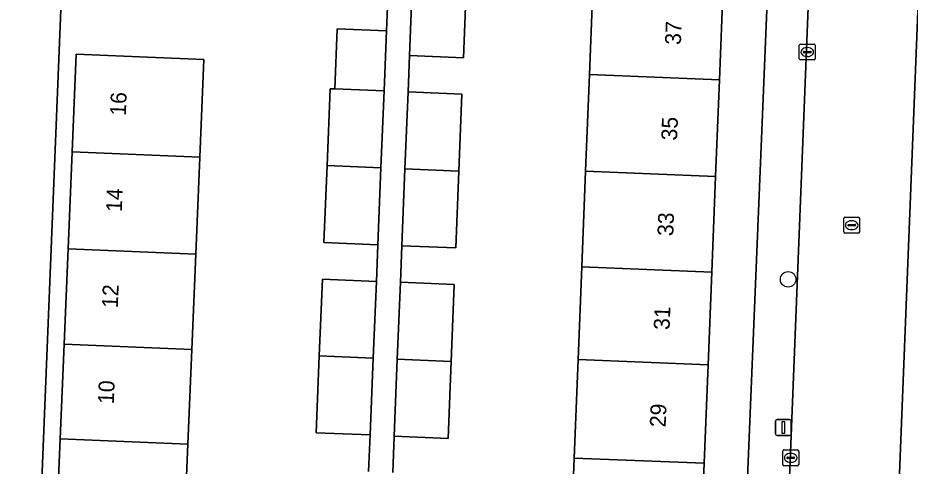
# Model space of a CAD drawing. Extents: x 161354 to 162026, y 386504 to 387460.
# Drawn here: x 161586.7 to 161642.9, y 387157.8 to 387186.1 of the extents above; entities that cross this region are included whole.
import ezdxf

# ---------------------------------------------------------------- set-up
doc = ezdxf.new("R2010")
doc.units = 0
for name, color, linetype in [('IMGEO_Boom', 7, 'Continuous'), ('IMGEO_Erf', 7, 'Continuous'), ('IMGEO_Kolk', 7, 'Continuous'), ('IMGEO_Lichtmast', 7, 'Continuous'), ('IMGEO_Pand', 7, 'Continuous'), ('IMGEO_Pand_nummerreeks', 7, 'Continuous'), ('IMGEO_Rijbaan_lokaal_open', 7, 'Continuous'), ('IMGEO_Rioolput', 7, 'Continuous'), ('IMGEO_Voetpad_open', 7, 'Continuous')]:
    doc.layers.add(name, color=color, linetype=linetype)

msp = doc.modelspace()

# ---------------------------------------------------------------- linework, layer by layer
at = {"layer": 'IMGEO_Boom'}
msp.add_circle((161635.245, 387169.621), 0.489, dxfattribs=at)
at = {"layer": 'IMGEO_Erf'}
for points in [[(161631.729, 387133.716), (161634.872, 387210.048)], [(161614.987, 387188.432), (161614.792, 387183.586), (161611.395, 387183.722), (161611.304, 387181.442), (161614.701, 387181.305), (161614.506, 387176.448), (161614.311, 387171.602), (161610.914, 387171.739), (161610.822, 387169.445), (161614.219, 387169.308), (161614.024, 387164.447), (161613.83, 387159.601), (161610.432, 387159.738), (161610.341, 387157.457)], [(161631.16, 387188.184), (161630.922, 387182.206), (161630.68, 387176.11), (161630.44, 387170.083), (161630.208, 387164.239), (161629.961, 387158.03), (161629.725, 387152.077), (161629.481, 387145.95), (161629.24, 387139.889), (161629.002, 387133.888), (161620.811, 387134.213), (161617.741, 387134.335), (161617.979, 387140.336), (161621.049, 387140.214), (161621.29, 387146.275), (161618.306, 387146.393), (161618.549, 387152.52), (161621.533, 387152.402), (161621.77, 387158.355), (161622.016, 387164.564), (161622.248, 387170.408), (161622.488, 387176.436), (161622.73, 387182.532), (161622.968, 387188.509)], [(161589.496, 387188.206), (161587.468, 387137.733)], [(161608.823, 387157.516), (161608.917, 387159.818), (161605.519, 387159.956), (161605.716, 387164.802), (161605.912, 387169.633), (161609.309, 387169.496), (161609.403, 387171.809), (161606.006, 387171.947), (161606.202, 387176.793), (161606.398, 387181.639), (161606.692, 387181.627), (161606.846, 387185.416), (161609.949, 387185.29), (161610.032, 387187.33)]]:
    msp.add_lwpolyline(points, dxfattribs=at)
msp.add_lwpolyline([(161597.184, 387153.23), (161596.939, 387147.348), (161596.684, 387141.249), (161596.633, 387140.014), (161596.425, 387135.018), (161588.387, 387135.353), (161588.647, 387141.585), (161588.901, 387147.684), (161589.146, 387153.566), (161589.396, 387159.561), (161589.645, 387165.539), (161589.896, 387171.555), (161590.15, 387177.658), (161590.407, 387183.819), (161595.403, 387183.611), (161598.445, 387183.484), (161598.188, 387177.323), (161597.934, 387171.22), (161597.683, 387165.203), (161597.434, 387159.225)], close=True, dxfattribs=at)
at = {"layer": 'IMGEO_Kolk'}
for p, q in [((161635.95, 387183.524), (161635.95, 387184.376)), ((161636.025, 387184.45), (161636.877, 387184.45)), ((161636.209, 387183.944), (161636.209, 387183.956)), ((161636.252, 387183.993), (161636.65, 387183.993)), ((161636.438, 387184.23), (161636.463, 387184.23)), ((161636.693, 387183.956), (161636.693, 387183.944)), ((161636.951, 387184.376), (161636.951, 387183.524)), ((161636.877, 387183.45), (161636.025, 387183.45)), ((161636.647, 387183.907), (161636.249, 387183.907)), ((161636.461, 387183.67), (161636.436, 387183.67)), ((161634.909, 387157.946), (161634.909, 387158.798)), ((161634.984, 387158.872), (161635.836, 387158.872)), ((161635.397, 387158.652), (161635.422, 387158.652)), ((161635.91, 387158.798), (161635.91, 387157.946)), ((161635.168, 387158.366), (161635.168, 387158.378)), ((161635.606, 387158.329), (161635.208, 387158.329)), ((161635.211, 387158.415), (161635.609, 387158.415)), ((161635.42, 387158.092), (161635.395, 387158.092)), ((161635.652, 387158.378), (161635.652, 387158.366)), ((161635.836, 387157.872), (161634.984, 387157.872))]:
    msp.add_line(p, q, dxfattribs=at)
for points in [[(161635.95, 387183.524), (161635.95, 387184.376)], [(161636.025, 387184.45), (161636.877, 387184.45)], [(161636.951, 387184.376), (161636.951, 387183.524)], [(161636.877, 387183.45), (161636.025, 387183.45)], [(161634.909, 387157.946), (161634.909, 387158.798)], [(161634.984, 387158.872), (161635.836, 387158.872)], [(161635.91, 387158.798), (161635.91, 387157.946)], [(161635.836, 387157.872), (161634.984, 387157.872)]]:
    msp.add_lwpolyline(points, dxfattribs=at)
for centre, radius, start, end in [((161636.027, 387184.374), 0.0765, 91.552, 178.448), ((161636.027, 387184.374), 0.0765, 91.552, 178.448), ((161636.249, 387183.953), 0.0403, 85.8775, 175.7526), ((161636.246, 387183.943), 0.0366, 178.938, 274.7102), ((161636.65, 387183.95), 0.043, 264.8664, 352.4533), ((161636.654, 387183.955), 0.0386, 1.7309, 96.639), ((161636.875, 387184.374), 0.0765, 1.552, 88.448), ((161636.875, 387184.374), 0.0765, 1.552, 88.448), ((161636.027, 387183.526), 0.0765, 181.552, 268.448), ((161636.027, 387183.526), 0.0765, 181.552, 268.448), ((161636.875, 387183.526), 0.0765, 271.552, 358.448), ((161636.875, 387183.526), 0.0765, 271.552, 358.448), ((161634.986, 387158.796), 0.0765, 91.552, 178.448), ((161634.986, 387158.796), 0.0765, 91.552, 178.448), ((161635.834, 387158.796), 0.0765, 1.552, 88.448), ((161635.834, 387158.796), 0.0765, 1.552, 88.448), ((161635.208, 387158.375), 0.0403, 85.8775, 175.7526), ((161635.205, 387158.365), 0.0366, 178.938, 274.7102), ((161635.609, 387158.372), 0.043, 264.8664, 352.4533), ((161635.613, 387158.377), 0.0386, 1.7309, 96.639), ((161634.986, 387157.948), 0.0765, 181.552, 268.448), ((161634.986, 387157.948), 0.0765, 181.552, 268.448), ((161635.834, 387157.948), 0.0765, 271.552, 358.448), ((161635.834, 387157.948), 0.0765, 271.552, 358.448)]:
    msp.add_arc(centre, radius, start, end, dxfattribs=at)
for centre, major_axis, ratio, start_param, end_param in [((161636.437, 387183.95), (-0.387, 0.002), 0.722429, 4.712389, 7.853982), ((161636.462, 387183.95), (-0.39, 0.002), 0.717154, 1.570796, 4.712389), ((161635.396, 387158.372), (-0.387, 0.002), 0.722429, 4.712389, 7.853982), ((161635.421, 387158.372), (-0.39, 0.002), 0.717154, 1.570796, 4.712389)]:
    msp.add_ellipse(centre, major_axis=major_axis, ratio=ratio, start_param=start_param, end_param=end_param, dxfattribs=at)
at = {"layer": 'IMGEO_Lichtmast'}
for p, q in [((161634.449, 387159.88), (161634.449, 387160.68)), ((161634.449, 387160.68), (161634.449, 387159.88)), ((161634.549, 387160.78), (161635.339, 387160.78)), ((161635.339, 387160.78), (161634.549, 387160.78)), ((161635.439, 387160.68), (161635.439, 387159.88)), ((161635.439, 387159.88), (161635.439, 387160.68)), ((161635.339, 387159.78), (161634.549, 387159.78)), ((161634.549, 387159.78), (161635.339, 387159.78))]:
    msp.add_line(p, q, dxfattribs=at)
msp.add_lwpolyline([(161634.869, 387160.655), (161635.019, 387160.655), (161635.019, 387159.905), (161634.869, 387159.905), (161634.869, 387160.655)], dxfattribs=at)
for centre, start, end in [((161634.549, 387160.68), 90, 180), ((161634.549, 387160.68), 90, 180), ((161635.339, 387160.68), 0, 90), ((161635.339, 387160.68), 360, 90), ((161634.549, 387159.88), 180, 270), ((161634.549, 387159.88), 180, 270), ((161635.339, 387159.88), 270, 0), ((161635.339, 387159.88), 270, 0)]:
    msp.add_arc(centre, 0.1, start, end, dxfattribs=at)
at = {"layer": 'IMGEO_Pand'}
for points in [[(161614.987, 387188.432), (161611.59, 387188.568), (161611.395, 387183.722), (161614.792, 387183.586)], [(161622.968, 387188.509), (161622.73, 387182.532), (161630.922, 387182.206), (161631.16, 387188.184)], [(161609.949, 387185.29), (161606.846, 387185.416), (161606.692, 387181.627), (161609.796, 387181.501)], [(161598.188, 387177.323), (161598.445, 387183.484), (161595.403, 387183.611), (161590.407, 387183.819), (161590.15, 387177.658)], [(161630.68, 387176.11), (161630.922, 387182.206), (161622.73, 387182.532), (161622.488, 387176.436)], [(161609.796, 387181.501), (161606.692, 387181.627), (161606.398, 387181.639), (161606.202, 387176.793), (161609.599, 387176.655)], [(161611.304, 387181.442), (161611.109, 387176.585), (161614.506, 387176.448), (161614.701, 387181.305)], [(161590.15, 387177.658), (161589.896, 387171.555), (161597.934, 387171.22), (161598.188, 387177.323)], [(161609.599, 387176.655), (161606.202, 387176.793), (161606.006, 387171.947), (161609.403, 387171.809)], [(161614.506, 387176.448), (161611.109, 387176.585), (161610.914, 387171.739), (161614.311, 387171.602)], [(161622.488, 387176.436), (161622.248, 387170.408), (161630.44, 387170.083), (161630.68, 387176.11)], [(161589.896, 387171.555), (161589.645, 387165.539), (161597.683, 387165.203), (161597.934, 387171.22)], [(161622.248, 387170.408), (161622.016, 387164.564), (161630.208, 387164.239), (161630.44, 387170.083)], [(161609.309, 387169.496), (161605.912, 387169.633), (161605.716, 387164.802), (161609.113, 387164.664)], [(161610.822, 387169.445), (161610.627, 387164.584), (161614.024, 387164.447), (161614.219, 387169.308)], [(161597.434, 387159.225), (161597.683, 387165.203), (161589.645, 387165.539), (161589.396, 387159.561)], [(161609.113, 387164.664), (161605.716, 387164.802), (161605.519, 387159.956), (161608.917, 387159.818)], [(161614.024, 387164.447), (161610.627, 387164.584), (161610.432, 387159.738), (161613.83, 387159.601)], [(161629.961, 387158.03), (161630.208, 387164.239), (161622.016, 387164.564), (161621.77, 387158.355)], [(161589.396, 387159.561), (161589.146, 387153.566), (161597.184, 387153.23), (161597.434, 387159.225)], [(161621.77, 387158.355), (161621.533, 387152.402), (161629.725, 387152.077), (161629.961, 387158.03)]]:
    msp.add_lwpolyline(points, close=True, dxfattribs=at)
at = {"layer": 'IMGEO_Rijbaan_lokaal_open'}
for points in [[(161634.872, 387210.048), (161631.729, 387133.716), (161632.521, 387129.381)], [(161634.383, 387133.402), (161634.628, 387139.442), (161634.744, 387142.297), (161636.705, 387191.542), (161636.861, 387194.478), (161637.319, 387205.77), (161637.343, 387205.929)]]:
    msp.add_lwpolyline(points, dxfattribs=at)
msp.add_lwpolyline([(161643.611, 387191.311), (161636.705, 387191.542), (161634.744, 387142.297), (161641.655, 387142.032)], close=True, dxfattribs=at)
at = {"layer": 'IMGEO_Rioolput'}
for p, q in [((161638.75, 387172.61), (161638.75, 387173.462)), ((161638.825, 387173.536), (161639.677, 387173.536)), ((161639.238, 387173.316), (161639.263, 387173.316)), ((161639.751, 387173.462), (161639.751, 387172.61)), ((161639.009, 387173.03), (161639.009, 387173.042)), ((161639.447, 387172.993), (161639.049, 387172.993)), ((161639.052, 387173.079), (161639.45, 387173.079)), ((161639.261, 387172.756), (161639.236, 387172.756)), ((161639.493, 387173.042), (161639.493, 387173.03)), ((161639.677, 387172.536), (161638.825, 387172.536))]:
    msp.add_line(p, q, dxfattribs=at)
for points in [[(161638.75, 387172.61), (161638.75, 387173.462)], [(161638.825, 387173.536), (161639.677, 387173.536)], [(161639.751, 387173.462), (161639.751, 387172.61)], [(161639.677, 387172.536), (161638.825, 387172.536)]]:
    msp.add_lwpolyline(points, dxfattribs=at)
for centre, radius, start, end in [((161638.827, 387173.46), 0.0765, 91.552, 178.448), ((161638.827, 387173.46), 0.0765, 91.552, 178.448), ((161639.675, 387173.46), 0.0765, 1.552, 88.448), ((161639.675, 387173.46), 0.0765, 1.552, 88.448), ((161639.049, 387173.039), 0.0403, 85.8775, 175.7526), ((161639.046, 387173.029), 0.0366, 178.938, 274.7102), ((161639.45, 387173.036), 0.043, 264.8664, 352.4533), ((161639.454, 387173.041), 0.0386, 1.7309, 96.639), ((161638.827, 387172.612), 0.0765, 181.552, 268.448), ((161638.827, 387172.612), 0.0765, 181.552, 268.448), ((161639.675, 387172.612), 0.0765, 271.552, 358.448), ((161639.675, 387172.612), 0.0765, 271.552, 358.448)]:
    msp.add_arc(centre, radius, start, end, dxfattribs=at)
for centre, major_axis, ratio, start_param, end_param in [((161639.237, 387173.036), (-0.387, 0.002), 0.722429, 4.712389, 7.853982), ((161639.262, 387173.036), (-0.39, 0.002), 0.717154, 1.570796, 4.712389)]:
    msp.add_ellipse(centre, major_axis=major_axis, ratio=ratio, start_param=start_param, end_param=end_param, dxfattribs=at)
at = {"layer": 'IMGEO_Voetpad_open'}
for points in [[(161644.459, 387210.411), (161644.347, 387208.691), (161643.727, 387194.219), (161643.725, 387194.16), (161643.611, 387191.311), (161641.655, 387142.032), (161641.557, 387139.242), (161641.045, 387126.421), (161641.6, 387126.407), (161641.241, 387118.059), (161640.696, 387118.073), (161639.273, 387084.053), (161639.157, 387081.267), (161638.157, 387053.608)], [(161610.341, 387157.457), (161610.432, 387159.738), (161610.627, 387164.584), (161610.822, 387169.445), (161610.914, 387171.739), (161611.109, 387176.585), (161611.304, 387181.442), (161611.395, 387183.722), (161611.59, 387188.568)], [(161610.032, 387187.33), (161609.949, 387185.29), (161609.796, 387181.501), (161609.599, 387176.655), (161609.403, 387171.809), (161609.309, 387169.496), (161609.113, 387164.664), (161608.917, 387159.818), (161608.823, 387157.516)]]:
    msp.add_lwpolyline(points, dxfattribs=at)
msp.add_lwpolyline([(161589.496, 387188.206), (161589.556, 387189.7), (161572.553, 387190.267), (161571.587, 387190.31), (161571.53, 387188.93), (161569.449, 387138.419), (161572.538, 387138.324), (161574.269, 387180.36), (161586.166, 387179.869), (161584.444, 387137.853), (161587.468, 387137.733)], close=True, dxfattribs=at)

# ---------------------------------------------------------------- texts
at = {"layer": 'IMGEO_Pand_nummerreeks'}
for s, rotation, p in [('37', 87.7242, (161628.487, 387184.388)), ('16', 87.6134, (161593.527, 387179.919)), ('35', 87.7242, (161628.248, 387178.361)), ('14', 87.6134, (161593.275, 387173.861)), ('33', 87.7242, (161628.008, 387172.335)), ('12', 87.6134, (161593.022, 387167.8)), ('31', 87.7242, (161627.774, 387166.42)), ('10', 87.6134, (161592.77, 387161.747)), ('29', 87.7242, (161627.529, 387160.282))]:
    msp.add_text(s, height=1, rotation=rotation, dxfattribs=at).set_placement(p)

doc.saveas('drawing.dxf')
